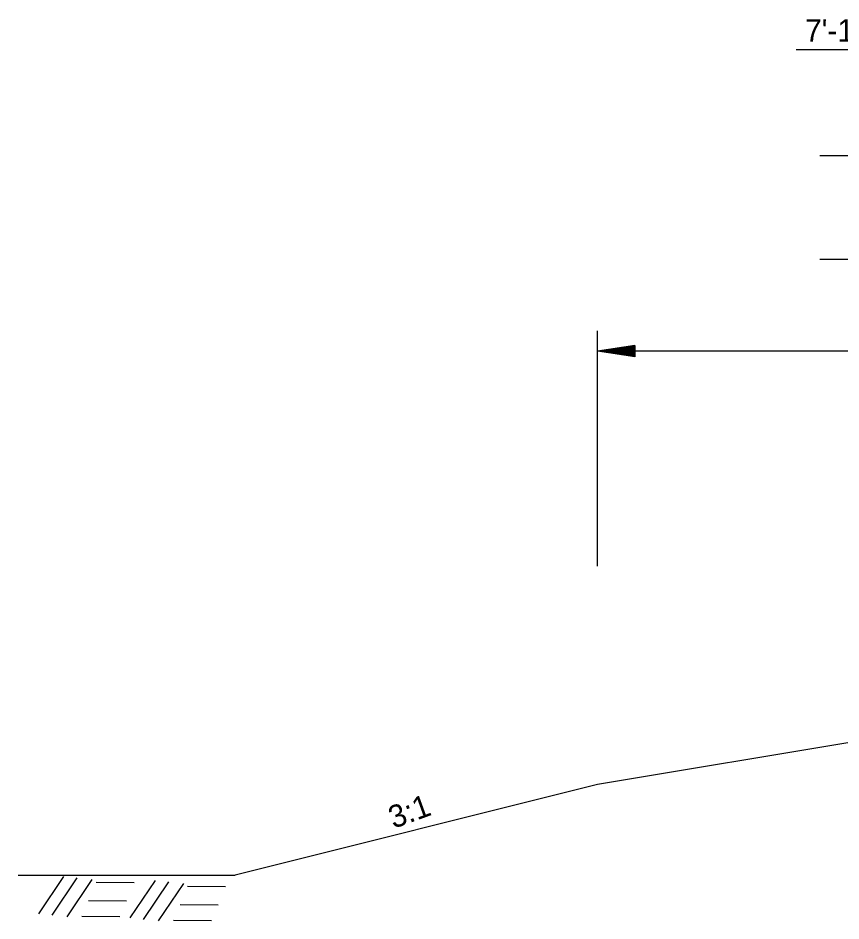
# Model space of a CAD drawing. Extents: x 1371763 to 1372860, y 385599 to 385872.
# Drawn here: x 1372025.88 to 1372047.92, y 385771.81 to 385795.98 of the extents above; entities that cross this region are included whole.
import ezdxf

# ---------------------------------------------------------------- set-up
doc = ezdxf.new("R2010")
doc.units = 0
doc.layers.add('R_Draft', color=7, linetype='Continuous')
doc.layers.add('R_Fin Surface', color=7, linetype='Continuous')

msp = doc.modelspace()

# ---------------------------------------------------------------- linework, layer by layer
at = {"layer": 'R_Draft'}
for p, q in [((1372046.72, 385795.139), (1372072.395, 385795.139)), ((1372047.354, 385792.301), (1372072.395, 385792.301)), ((1372047.354, 385789.526), (1372072.395, 385789.526)), ((1372041.393, 385781.306), (1372041.393, 385787.604)), ((1372042.393, 385787.213), (1372041.393, 385787.063)), ((1372042.393, 385786.913), (1372041.393, 385787.063)), ((1372065.393, 385787.063), (1372041.393, 385787.063)), ((1372042.393, 385787.188), (1372041.56, 385787.063)), ((1372042.393, 385786.938), (1372041.56, 385787.063)), ((1372042.393, 385787.163), (1372041.732, 385787.063)), ((1372042.393, 385786.964), (1372041.732, 385787.063)), ((1372042.393, 385787.138), (1372041.898, 385787.063)), ((1372042.393, 385786.989), (1372041.898, 385787.063)), ((1372042.393, 385787.112), (1372042.068, 385787.063)), ((1372042.393, 385787.014), (1372042.068, 385787.063)), ((1372042.393, 385787.087), (1372042.235, 385787.063)), ((1372042.393, 385787.04), (1372042.235, 385787.063)), ((1372042.393, 385787.213), (1372042.393, 385786.913)), ((1372057.395, 385778.126), (1372041.395, 385775.459)), ((1372041.395, 385775.459), (1372031.694, 385773.034)), ((1372026.43, 385772.002), (1372027.105, 385773.004)), ((1372026.788, 385771.961), (1372027.464, 385772.962)), ((1372027.189, 385771.919), (1372027.865, 385772.921)), ((1372027.965, 385772.845), (1372028.983, 385772.837)), ((1372028.882, 385771.894), (1372029.558, 385772.895)), ((1372029.241, 385771.852), (1372029.917, 385772.854)), ((1372029.642, 385771.811), (1372030.318, 385772.812)), ((1372030.418, 385772.737), (1372031.435, 385772.729)), ((1372027.765, 385772.361), (1372028.782, 385772.353)), ((1372030.217, 385772.253), (1372031.235, 385772.244)), ((1372027.589, 385771.936), (1372028.607, 385771.927)), ((1372030.042, 385771.827), (1372031.06, 385771.819))]:
    msp.add_line(p, q, dxfattribs=at)
at = {"layer": 'R_Fin Surface'}
msp.add_line((1372025.876, 385773.034), (1372031.694, 385773.034), dxfattribs=at)

# ---------------------------------------------------------------- texts
at = {"layer": 'R_Draft'}
for s, rotation, p in [('7\'-1 3/4" ACHM SURFACE COURSE (1/2")', 360, (1372046.956, 385795.349)), ('3:1', 19.9978, (1372035.935, 385774.275))]:
    msp.add_text(s, height=0.6, rotation=rotation, dxfattribs=at).set_placement(p)

doc.saveas('drawing.dxf')
